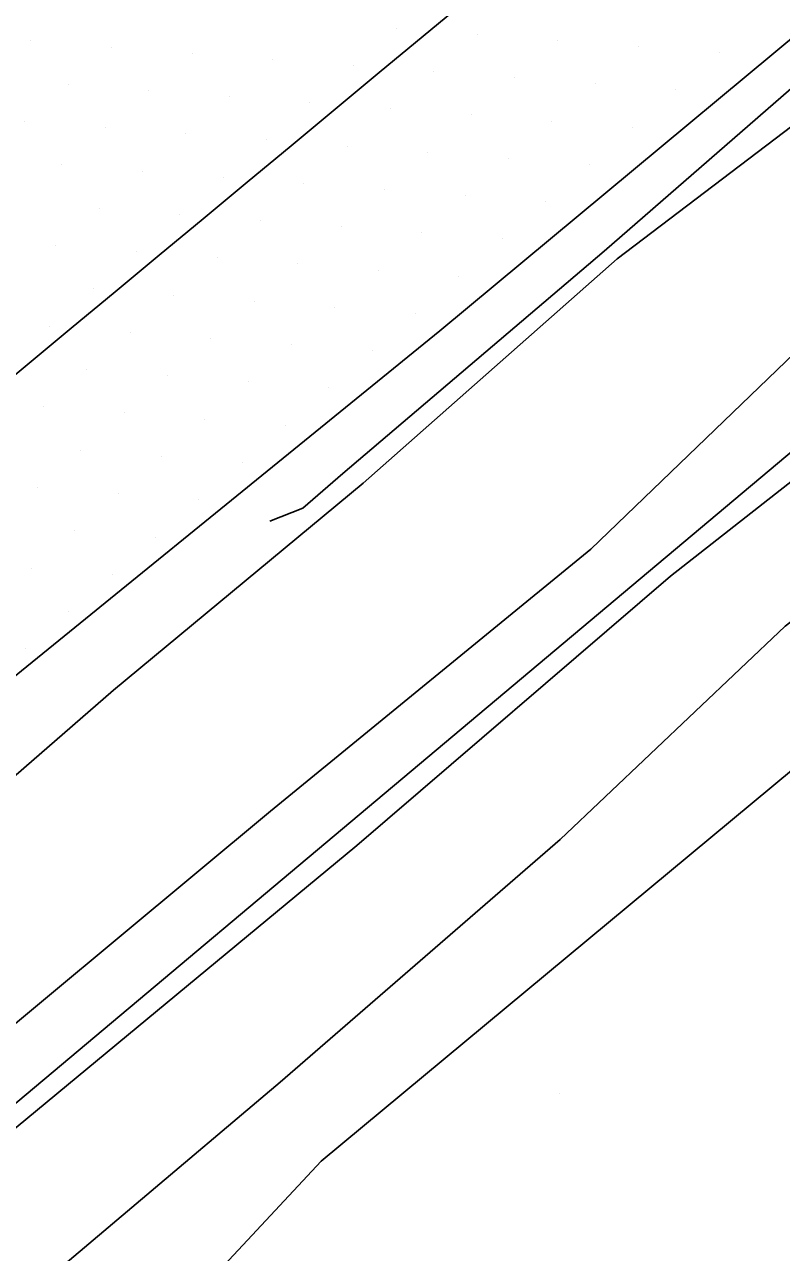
# Model space of a CAD drawing. Extents: x 1548934 to 1561348, y 809680 to 824075.
# Drawn here: x 1551606.6 to 1551639.7, y 810433 to 810486.7 of the extents above; entities that cross this region are included whole.
import ezdxf

# ---------------------------------------------------------------- set-up
doc = ezdxf.new("R2010")
doc.units = 0
for name, color, linetype in [('E_NCDOT_Vertical_Profile_Ground_Line', 7, 'Continuous'), ('Exist DTM QL2 LIDAR Elevation Point', 7, 'Continuous'), ('Exist DTM Scan Elevation Point', 7, 'Continuous'), ('Exist Guardrail', 7, 'Continuous'), ('Exist Vegetation Woods Line', 7, 'Continuous'), ('P_RDY_Terminator_Cell', 7, 'Continuous'), ('Pattern_8', 7, 'Continuous'), ('PH Exist DTM Breakline', 7, 'Continuous')]:
    doc.layers.add(name, color=color, linetype=linetype)

msp = doc.modelspace()

# ---------------------------------------------------------------- linework, layer by layer
at = {"layer": 'E_NCDOT_Vertical_Profile_Ground_Line'}
msp.add_lwpolyline([(1551472.114, 810348.455), (1551474.033, 810349.864), (1551485.635, 810359.04), (1551508.804, 810378.107), (1551532.171, 810396.944), (1551555.367, 810415.98), (1551578.48, 810435.112), (1551601.469, 810454.389), (1551624.767, 810473.305), (1551647.833, 810492.493), (1551655.173, 810499.148), (1551678.162, 810518.425), (1551701.203, 810537.641), (1551723.995, 810557.146), (1551746.83, 810576.602), (1551761.526, 810588.983)], dxfattribs=at)
at = {"layer": 'Exist DTM QL2 LIDAR Elevation Point'}
msp.add_line((1551629.989, 810439.966), (1551629.989, 810439.966), dxfattribs=at)
at = {"layer": 'Exist DTM Scan Elevation Point'}
for p, q in [((1551622.87, 810486.533), (1551622.87, 810486.533)), ((1551626.396, 810486.266), (1551626.396, 810486.266)), ((1551606.873, 810485.975), (1551606.873, 810485.975)), ((1551610.398, 810485.707), (1551610.398, 810485.707)), ((1551629.922, 810485.999), (1551629.922, 810485.999)), ((1551633.447, 810485.732), (1551633.447, 810485.732)), ((1551613.923, 810485.439), (1551613.923, 810485.439)), ((1551617.449, 810485.172), (1551617.449, 810485.172)), ((1551636.973, 810485.465), (1551636.973, 810485.465)), ((1551620.974, 810484.904), (1551620.974, 810484.904)), ((1551624.499, 810484.637), (1551624.499, 810484.637)), ((1551608.502, 810484.078), (1551608.502, 810484.078)), ((1551628.025, 810484.37), (1551628.025, 810484.37)), ((1551631.551, 810484.103), (1551631.551, 810484.103)), ((1551612.027, 810483.811), (1551612.027, 810483.811)), ((1551615.552, 810483.543), (1551615.552, 810483.543)), ((1551635.077, 810483.836), (1551635.077, 810483.836)), ((1551619.078, 810483.276), (1551619.078, 810483.276)), ((1551622.603, 810483.008), (1551622.603, 810483.008)), ((1551626.129, 810482.741), (1551626.129, 810482.741)), ((1551629.655, 810482.474), (1551629.655, 810482.474)), ((1551606.605, 810482.449), (1551606.605, 810482.449)), ((1551610.131, 810482.182), (1551610.131, 810482.182)), ((1551633.18, 810482.207), (1551633.18, 810482.207)), ((1551613.656, 810481.914), (1551613.656, 810481.914)), ((1551617.181, 810481.647), (1551617.181, 810481.647)), ((1551620.707, 810481.379), (1551620.707, 810481.379)), ((1551624.232, 810481.112), (1551624.232, 810481.112)), ((1551608.234, 810480.553), (1551608.234, 810480.553)), ((1551627.758, 810480.845), (1551627.758, 810480.845)), ((1551631.284, 810480.578), (1551631.284, 810480.578)), ((1551611.759, 810480.285), (1551611.759, 810480.285)), ((1551615.285, 810480.018), (1551615.285, 810480.018)), ((1551618.81, 810479.75), (1551618.81, 810479.75)), ((1551622.336, 810479.483), (1551622.336, 810479.483)), ((1551625.862, 810479.216), (1551625.862, 810479.216)), ((1551629.388, 810478.949), (1551629.388, 810478.949)), ((1551609.863, 810478.656), (1551609.863, 810478.656)), ((1551613.388, 810478.389), (1551613.388, 810478.389)), ((1551616.914, 810478.122), (1551616.914, 810478.122)), ((1551620.44, 810477.854), (1551620.44, 810477.854)), ((1551623.965, 810477.587), (1551623.965, 810477.587)), ((1551627.492, 810477.32), (1551627.492, 810477.32)), ((1551607.967, 810477.027), (1551607.967, 810477.027)), ((1551611.492, 810476.76), (1551611.492, 810476.76)), ((1551615.018, 810476.493), (1551615.018, 810476.493)), ((1551618.543, 810476.225), (1551618.543, 810476.225)), ((1551622.069, 810475.958), (1551622.069, 810475.958)), ((1551625.595, 810475.691), (1551625.595, 810475.691)), ((1551609.596, 810475.131), (1551609.596, 810475.131)), ((1551613.121, 810474.864), (1551613.121, 810474.864)), ((1551616.647, 810474.596), (1551616.647, 810474.596)), ((1551620.173, 810474.329), (1551620.173, 810474.329)), ((1551623.699, 810474.062), (1551623.699, 810474.062)), ((1551607.699, 810473.502), (1551607.699, 810473.502)), ((1551611.225, 810473.235), (1551611.225, 810473.235)), ((1551614.751, 810472.967), (1551614.751, 810472.967)), ((1551618.276, 810472.7), (1551618.276, 810472.7)), ((1551621.802, 810472.433), (1551621.802, 810472.433)), ((1551609.329, 810471.606), (1551609.329, 810471.606)), ((1551612.854, 810471.339), (1551612.854, 810471.339)), ((1551616.38, 810471.071), (1551616.38, 810471.071)), ((1551619.906, 810470.804), (1551619.906, 810470.804)), ((1551607.432, 810469.977), (1551607.432, 810469.977)), ((1551610.958, 810469.71), (1551610.958, 810469.71)), ((1551614.484, 810469.443), (1551614.484, 810469.443)), ((1551618.01, 810469.176), (1551618.01, 810469.176)), ((1551609.061, 810468.081), (1551609.061, 810468.081)), ((1551612.587, 810467.814), (1551612.587, 810467.814)), ((1551616.113, 810467.547), (1551616.113, 810467.547)), ((1551607.165, 810466.452), (1551607.165, 810466.452)), ((1551610.691, 810466.185), (1551610.691, 810466.185)), ((1551614.217, 810465.918), (1551614.217, 810465.918)), ((1551608.795, 810464.556), (1551608.795, 810464.556)), ((1551612.321, 810464.289), (1551612.321, 810464.289)), ((1551606.898, 810462.927), (1551606.898, 810462.927)), ((1551610.424, 810462.66), (1551610.424, 810462.66)), ((1551608.528, 810461.031), (1551608.528, 810461.031)), ((1551606.631, 810459.402), (1551606.631, 810459.402))]:
    msp.add_line(p, q, dxfattribs=at)
at = {"layer": 'Exist Guardrail'}
msp.add_lwpolyline([(1551643.261, 810486.626), (1551631.944, 810476.779), (1551620.518, 810467.061), (1551618.766, 810465.544), (1551617.329, 810464.988)], dxfattribs=at)
at = {"layer": 'Exist Vegetation Woods Line'}
msp.add_lwpolyline([(1551471.329, 810309.76), (1551496.193, 810327.353), (1551520.551, 810342.931), (1551538.101, 810357.103), (1551563.576, 810380.418), (1551579.637, 810396.971), (1551595.162, 810410.859), (1551619.573, 810436.998), (1551642.899, 810456.373), (1551671.935, 810478.896)], dxfattribs=at)
at = {"layer": 'P_RDY_Terminator_Cell'}
msp.add_lwpolyline([(1551625.949, 810487.78), (1551624.025, 810486.184), (1551622.101, 810484.588), (1551620.177, 810482.992), (1551618.252, 810481.396), (1551616.328, 810479.8), (1551614.404, 810478.204), (1551612.48, 810476.608), (1551610.556, 810475.012), (1551608.631, 810473.415), (1551606.707, 810471.819), (1551604.783, 810470.223)], dxfattribs=at)
at = {"layer": 'Pattern_8'}
msp.add_lwpolyline([(1551527.646, 810373.589), (1551838.6, 810634.638)], dxfattribs=at)
at = {"layer": 'PH Exist DTM Breakline'}
for points in [[(1551527.679, 810376.385), (1551535.734, 810383.448), (1551541.813, 810388.7), (1551552.202, 810398.778), (1551570.283, 810413.664), (1551583.02, 810423.442), (1551600.888, 810438.601), (1551617.354, 810452.3), (1551631.359, 810463.754), (1551644.548, 810476.431), (1551657.736, 810488.379), (1551673.328, 810500.69), (1551686.535, 810512.5), (1551695.815, 810521.193)], [(1551677.801, 810514.194), (1551668.564, 810505.953), (1551658.209, 810497.256), (1551646.7, 810487.216), (1551632.508, 810476.453), (1551621.412, 810466.647), (1551610.482, 810457.599), (1551596.918, 810445.808), (1551580.656, 810432.764), (1551566.85, 810420.916), (1551558.924, 810413.491), (1551545.191, 810402.746), (1551535.638, 810395.965), (1551528.322, 810389.69), (1551515.654, 810379.062), (1551502.941, 810368.971), (1551489.963, 810357.825), (1551475.527, 810346.277), (1551465.061, 810338.705)], [(1551686.938, 810507.317), (1551677.582, 810499.413), (1551664.959, 810487.432), (1551650.646, 810474.966), (1551634.847, 810462.582), (1551621.136, 810450.797), (1551600.12, 810433.439), (1551585.369, 810419.011), (1551569.917, 810408.353), (1551556.828, 810397.109), (1551545.456, 810386.36), (1551541.546, 810382.376), (1551530.918, 810372.85)], [(1551650.955, 810468.893), (1551639.858, 810460.398), (1551630.018, 810451.068), (1551617.784, 810440.45), (1551604.793, 810429.503), (1551595.009, 810420.427), (1551584.701, 810411.105), (1551576.141, 810404.969), (1551562.286, 810391.706), (1551551.752, 810382.857), (1551542.147, 810376.058), (1551525.187, 810366.114), (1551518.497, 810362.333), (1551506.039, 810353.732), (1551483.862, 810335.873), (1551471.09, 810326.111), (1551468.025, 810323.271)]]:
    msp.add_lwpolyline(points, dxfattribs=at)

doc.saveas('drawing.dxf')
